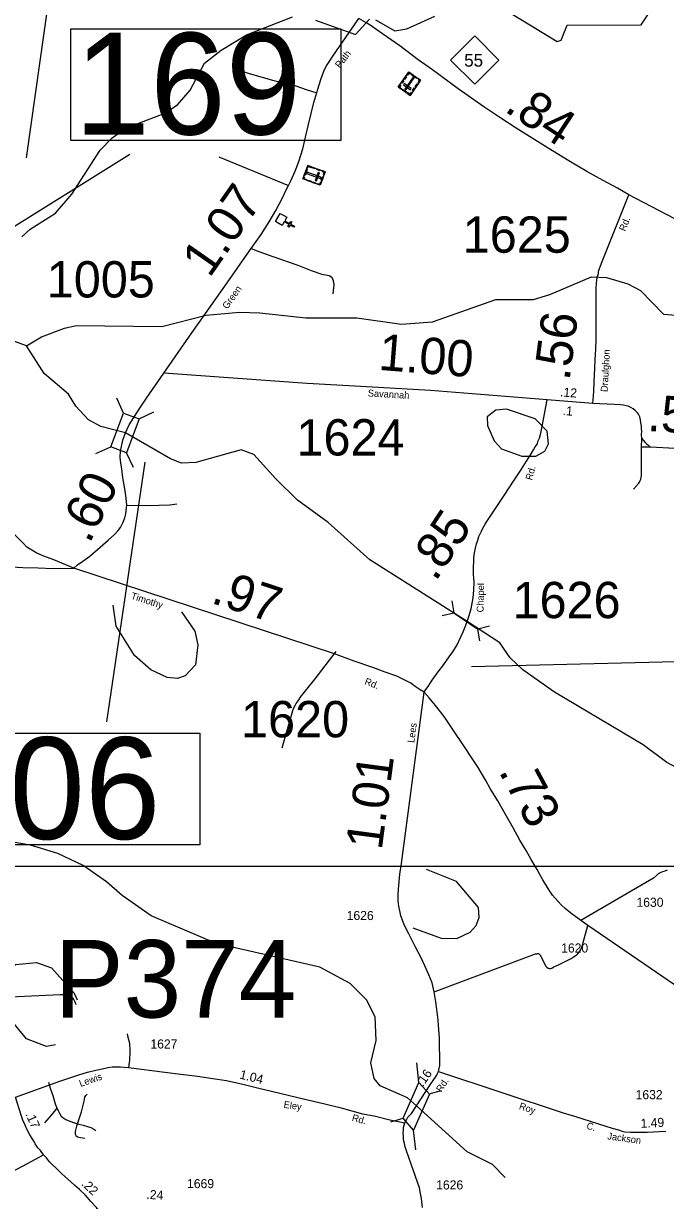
# Model space of a CAD drawing. Extents: x 2093524 to 2270757, y 289120 to 570408.
# Drawn here: x 2132455 to 2141293, y 545096 to 561296 of the extents above; entities that cross this region are included whole.
import ezdxf

# ---------------------------------------------------------------- set-up
doc = ezdxf.new("R2010")
doc.units = 0
for name, color, linetype in [('Exist Cultural Cemetery CELL', 7, 'Continuous'), ('Exist Cultural Church CELL', 7, 'Continuous'), ('Exist Hydrographic Creek Single Shore', 7, 'Continuous'), ('Exist Hydrographic Misc Water Feature', 7, 'Continuous'), ('Exist Hydrographic Pond Under 1500 Sq Ft', 7, 'Continuous'), ('Exist Road Non-System Type 51', 7, 'Continuous'), ('Exist Road Primary NC Attributed', 7, 'Continuous'), ('Exist Road Primary NC Mileage Hundredths English Label', 7, 'Continuous'), ('Exist Road Primary NC Shield CELL', 7, 'Continuous'), ('Exist Road Primary NC Shield Number Label', 7, 'Continuous'), ('Exist Road Primary US Attributed', 7, 'Continuous'), ('Exist Road Primary US Mileage Hundredths English Label', 7, 'Continuous'), ('Exist Road Secondary Mileage Hundredths English Label', 7, 'Continuous'), ('Exist Road Secondary Structure Pipe CELL', 7, 'Continuous'), ('Exist Road Secondary Structure Pipe Number Label', 7, 'Continuous'), ('Exist Road Secondary Structure Standard Bridge CELL', 7, 'Continuous'), ('Exist Road Secondary Structure Standard Bridge Number Label', 7, 'Continuous'), ('Exist Road Secondary Type 51 Attributed', 7, 'Continuous'), ('Exist Road Secondary Type 51 Label', 7, 'Continuous'), ('Exist Road Secondary Type 51 Number Label', 7, 'Continuous'), ('Map Preparation Inset Cut Line', 7, 'Continuous')]:
    doc.layers.add(name, color=color, linetype=linetype)

msp = doc.modelspace()

# ---------------------------------------------------------------- linework, layer by layer
at = {"layer": 'Exist Cultural Cemetery CELL'}
for points in [[(2137778, 560306), (2137614, 560419), (2137758, 560629), (2137922, 560516)], [(2137689, 560509), (2137664, 560473), (2137655, 560480), (2137680, 560515)], [(2137727, 560563), (2137702, 560527), (2137693, 560534), (2137717, 560569)], [(2137704, 560392), (2137720, 560382), (2137835, 560549), (2137820, 560559)], [(2137785, 560610), (2137779, 560601), (2137761, 560613), (2137738, 560580), (2137729, 560586), (2137758, 560629)], [(2137868, 560539), (2137798, 560587), (2137805, 560597), (2137875, 560548)], [(2137895, 560535), (2137888, 560525), (2137906, 560513), (2137883, 560479), (2137893, 560473), (2137922, 560516)], [(2137638, 560455), (2137648, 560449), (2137629, 560422), (2137663, 560399), (2137656, 560390), (2137614, 560419)], [(2137717, 560348), (2137674, 560378), (2137680, 560387), (2137723, 560358)], [(2137783, 560385), (2137793, 560401), (2137696, 560468), (2137686, 560452)], [(2137802, 560342), (2137793, 560348), (2137775, 560322), (2137741, 560345), (2137735, 560336), (2137778, 560306)], [(2137844, 560403), (2137820, 560367), (2137810, 560374), (2137835, 560409)], [(2137882, 560458), (2137858, 560423), (2137848, 560429), (2137873, 560465)], [(2136608, 559256), (2136539, 559069), (2136300, 559156), (2136369, 559343)], [(2136360, 559285), (2136331, 559206), (2136320, 559210), (2136349, 559289)], [(2136543, 559163), (2136549, 559181), (2136359, 559251), (2136353, 559233)], [(2136358, 559312), (2136368, 559308), (2136376, 559329), (2136414, 559315), (2136418, 559325), (2136369, 559343)], [(2136435, 559319), (2136475, 559304), (2136471, 559294), (2136431, 559309)], [(2136530, 559241), (2136512, 559247), (2136472, 559137), (2136490, 559130)], [(2136498, 559296), (2136538, 559281), (2136534, 559270), (2136494, 559285)], [(2136567, 559271), (2136563, 559260), (2136594, 559249), (2136580, 559211), (2136590, 559207), (2136608, 559256)], [(2136312, 559187), (2136323, 559183), (2136315, 559163), (2136353, 559149), (2136349, 559138), (2136300, 559156)], [(2136372, 559142), (2136413, 559127), (2136409, 559117), (2136368, 559131)], [(2136434, 559119), (2136475, 559105), (2136471, 559094), (2136430, 559109)], [(2136499, 559084), (2136503, 559094), (2136533, 559083), (2136547, 559121), (2136557, 559117), (2136539, 559069)], [(2136582, 559186), (2136565, 559137), (2136554, 559141), (2136572, 559190)]]:
    msp.add_lwpolyline(points, close=True, dxfattribs=at)
at = {"layer": 'Exist Cultural Church CELL'}
msp.add_lwpolyline([(2136079, 558631), (2136051, 558581), (2136118, 558544), (2136133, 558572), (2136147, 558564), (2136132, 558536), (2136184, 558507), (2136176, 558493), (2136124, 558522), (2136108, 558494), (2136094, 558502), (2136110, 558530), (2136044, 558567), (2136015, 558517), (2135922, 558569), (2135986, 558683)], close=True, dxfattribs=at)
at = {"layer": 'Exist Hydrographic Creek Single Shore'}
msp.add_line((2132496, 556861), (2132087, 557007), dxfattribs=at)
for points in [[(2138439, 561885), (2139800, 561050), (2139859, 561066), (2139941, 561274), (2140957, 561280), (2141173, 561597)], [(2132431, 558358), (2132547, 558467), (2132896, 558687), (2133120, 558945), (2133509, 559553), (2133675, 559721), (2133874, 559858), (2134390, 560057), (2134573, 560175), (2134747, 560378), (2134945, 560751), (2135178, 560927), (2135526, 561140), (2136158, 561389)], [(2136475, 561344), (2137026, 561146), (2137217, 561355)], [(2137300, 561347), (2137567, 561197), (2137734, 561223), (2138116, 561399)], [(2132496, 556861), (2132704, 556985), (2133020, 557103), (2133178, 557139), (2134361, 557125), (2134969, 557280), (2135427, 557323), (2135710, 557314), (2136343, 557243), (2137043, 557245), (2137660, 557157), (2138085, 557191), (2138958, 557495), (2139475, 557498), (2139699, 557565), (2140273, 557810), (2140481, 557802), (2140773, 557711), (2140948, 557622), (2141266, 557297), (2141441, 557281), (2141633, 557349), (2142124, 557402)], [(2133857, 555664), (2133518, 555748), (2133350, 555840), (2133175, 556030), (2133074, 556196), (2132739, 556479), (2132496, 556861)], [(2142342, 551296), (2142268, 551228), (2141610, 551045), (2141469, 551044), (2141310, 551126), (2140984, 551366), (2139765, 552092), (2139330, 552400), (2139155, 552564), (2139012, 552773), (2138561, 553064), (2137224, 553915), (2136647, 554428), (2136229, 554735), (2135928, 555027), (2135627, 555364), (2135451, 555430), (2134827, 555252), (2134628, 555243), (2134477, 555302), (2133857, 555664)], [(2137865, 546400), (2137740, 546510), (2137364, 546676), (2137281, 546776), (2137238, 546993), (2137312, 547300), (2137294, 547625), (2137176, 547857), (2136950, 548081), (2136533, 548306), (2135106, 548633), (2134213, 549012), (2133812, 549293), (2133595, 549484), (2133277, 549707), (2132927, 549871), (2132551, 549987), (2131826, 550110)], [(2139088, 545411), (2138912, 545591), (2138561, 545766), (2137863, 546398)]]:
    msp.add_lwpolyline(points, dxfattribs=at)
at = {"layer": 'Exist Hydrographic Misc Water Feature'}
for points in [[(2134628, 553196), (2134813, 552930), (2134855, 552746), (2134823, 552471), (2134682, 552319), (2134574, 552279), (2134432, 552295), (2134207, 552401), (2133981, 552599), (2133729, 553001), (2133687, 553291)], [(2137813, 548851), (2138205, 548705), (2138422, 548704), (2138605, 548789), (2138688, 548883), (2138729, 548990), (2138720, 549131), (2138418, 549488), (2138001, 549654)], [(2132897, 547238), (2132772, 547214), (2132497, 547321), (2132245, 547628), (2132170, 547810), (2132168, 548151), (2132234, 548262), (2132342, 548345), (2132634, 548372), (2132842, 548299), (2133152, 547948), (2133194, 547858)]]:
    msp.add_lwpolyline(points, dxfattribs=at)
at = {"layer": 'Exist Hydrographic Pond Under 1500 Sq Ft'}
msp.add_lwpolyline([(2139317, 555339), (2139509, 555342), (2139633, 555408), (2139683, 555509), (2139666, 555683), (2139498, 555857), (2139106, 555989), (2138956, 555973), (2138840, 555880), (2138841, 555762), (2138933, 555553), (2139034, 555440), (2139317, 555339)], dxfattribs=at)
at = {"layer": 'Exist Road Non-System Type 51'}
for p, q in [((2132497, 559445), (2132891, 562254)), ((2135143, 559463), (2136101, 559068))]:
    msp.add_line(p, q, dxfattribs=at)
for points in [[(2135354, 560676), (2135563, 560606), (2135899, 560511), (2136190, 560441), (2136361, 560384), (2136493, 560341)], [(2135591, 558197), (2135693, 558158), (2135889, 558088), (2136231, 557968), (2136415, 557898), (2136561, 557847), (2136618, 557835), (2136662, 557828), (2136700, 557803), (2136719, 557758), (2136726, 557701), (2136713, 557575)], [(2140968, 555582), (2141007, 555535), (2141017, 555527), (2141024, 555519), (2141034, 555511), (2141046, 555501), (2141054, 555494), (2141064, 555486), (2141070, 555480), (2141085, 555464)], [(2140852, 554885), (2140903, 554942), (2140909, 554949), (2140925, 554969), (2140934, 554981), (2140946, 555005), (2140952, 555023), (2140957, 555046), (2140961, 555074), (2140962, 555106), (2140965, 555464)], [(2133876, 554665), (2134144, 554660), (2134318, 554667), (2134468, 554671), (2134564, 554684)], [(2136016, 551327), (2136143, 551774), (2136161, 551838), (2136175, 551875), (2136198, 551919), (2136207, 551935), (2136235, 551974), (2136254, 552002), (2136258, 552008), (2136279, 552037), (2136299, 552063), (2136338, 552112), (2136469, 552277), (2136759, 552651)], [(2138108, 547969), (2139505, 548489), (2139521, 548492), (2139531, 548494), (2139539, 548494), (2139549, 548492), (2139559, 548488), (2139562, 548483), (2139568, 548473), (2139630, 548350), (2139643, 548328), (2139661, 548308), (2139677, 548295), (2139695, 548289), (2139713, 548290), (2139729, 548296), (2139747, 548306), (2139809, 548337), (2139941, 548398), (2139993, 548427), (2140038, 548456), (2140066, 548475), (2140080, 548487), (2140101, 548509), (2140113, 548528), (2140126, 548550), (2140142, 548584), (2140153, 548612), (2140162, 548647), (2140222, 548882)], [(2131871, 547883), (2132960, 547929), (2133012, 547930), (2133036, 547929), (2133062, 547927), (2133082, 547920), (2133096, 547912), (2133113, 547898), (2133129, 547883), (2133148, 547859), (2133158, 547841), (2133162, 547831), (2133175, 547795)], [(2133881, 547392), (2133892, 547342), (2133907, 547278), (2133912, 547246), (2133915, 547220), (2133917, 547194), (2133917, 547178), (2133918, 547126), (2133917, 547100), (2133916, 547064), (2133913, 547022), (2133911, 546994), (2133902, 546928)], [(2132797, 546725), (2132821, 546644), (2132857, 546539), (2132891, 546427), (2132907, 546381), (2132914, 546366)], [(2133197, 546150), (2133251, 546316), (2133290, 546462), (2133300, 546516), (2133314, 546541), (2133329, 546558)], [(2132914, 546366), (2132839, 546273), (2132745, 546164)], [(2132914, 546366), (2132930, 546334), (2132953, 546287), (2132974, 546258), (2132998, 546238), (2133038, 546212), (2133091, 546188), (2133156, 546166), (2133197, 546150)], [(2133197, 546150), (2133184, 546118), (2133176, 546082), (2133167, 546047), (2133166, 546028), (2133167, 546010), (2133176, 545989), (2133197, 545972), (2133237, 545962), (2133300, 545956)], [(2133197, 546150), (2133277, 546134), (2133337, 546116), (2133380, 546099), (2133425, 546078), (2133450, 546061)]]:
    msp.add_lwpolyline(points, dxfattribs=at)
at = {"layer": 'Exist Road Primary NC Attributed'}
for points in [[(2140788, 558937), (2140633, 559029), (2140434, 559135), (2140212, 559259), (2139963, 559404), (2139677, 559582), (2139420, 559741), (2139238, 559855), (2139011, 560003), (2138792, 560148), (2138441, 560399), (2138087, 560660), (2137889, 560796), (2137635, 560987), (2137395, 561154), (2137241, 561263), (2137168, 561308), (2137069, 561366)], [(2145589, 556065), (2145400, 556291), (2145275, 556433), (2145200, 556527), (2145128, 556606), (2145071, 556661), (2145016, 556706), (2144967, 556741), (2144935, 556760), (2144902, 556781), (2144854, 556806), (2144779, 556847), (2144652, 556914), (2144443, 557024), (2144197, 557151), (2143978, 557271), (2143908, 557307), (2143649, 557444), (2142774, 557901), (2140788, 558937)]]:
    msp.add_lwpolyline(points, dxfattribs=at)
at = {"layer": 'Exist Road Primary NC Shield CELL'}
msp.add_lwpolyline([(2138335, 560792), (2138668, 561125), (2139001, 560792), (2138668, 560459)], close=True, dxfattribs=at)
at = {"layer": 'Exist Road Primary US Attributed'}
for points in [[(2132729, 545724), (2132688, 545783), (2132653, 545820), (2132616, 545875), (2132605, 545897), (2132572, 545947), (2132543, 546000), (2132500, 546079), (2132477, 546133), (2132447, 546202), (2132423, 546270), (2132343, 546519)], [(2133551, 544872), (2133458, 544998), (2133380, 545083), (2133335, 545136), (2133302, 545173), (2133224, 545246), (2133161, 545302), (2133104, 545353), (2132976, 545469), (2132902, 545543), (2132849, 545592), (2132813, 545629), (2132770, 545685), (2132729, 545724)]]:
    msp.add_lwpolyline(points, dxfattribs=at)
at = {"layer": 'Exist Road Secondary Structure Pipe CELL'}
for p, q in [((2138353, 553348), (2138380, 553184)), ((2138218, 553147), (2138380, 553184)), ((2138380, 553184), (2138710, 552962)), ((2138872, 552999), (2138710, 552962)), ((2138737, 552798), (2138710, 552962))]:
    msp.add_line(p, q, dxfattribs=at)
at = {"layer": 'Exist Road Secondary Structure Pipe Number Label'}
msp.add_lwpolyline([(2138624, 552444), (2145379, 552612), (2152301, 548313)], dxfattribs=at)
at = {"layer": 'Exist Road Secondary Structure Standard Bridge CELL'}
for p, q in [((2133833, 555935), (2133739, 556141)), ((2134045, 555855), (2134251, 555949)), ((2133452, 555377), (2133658, 555471)), ((2133968, 555183), (2133874, 555389)), ((2137898, 546722), (2137868, 546993)), ((2138039, 546563), (2138209, 546611)), ((2137510, 546180), (2137680, 546227)), ((2137855, 545793), (2137825, 546065))]:
    msp.add_line(p, q, dxfattribs=at)
for points in [[(2133658, 555471), (2133832, 555935), (2134049, 555854), (2133874, 555389)], [(2137680, 546227), (2137897, 546722), (2138042, 546560), (2137825, 546065)]]:
    msp.add_lwpolyline(points, close=True, dxfattribs=at)
at = {"layer": 'Exist Road Secondary Structure Standard Bridge Number Label'}
for p, q in [((2130830, 557575), (2133918, 559496)), ((2134125, 555259), (2133598, 551682))]:
    msp.add_line(p, q, dxfattribs=at)
for points in [[(2133106, 561225), (2136822, 561225), (2136822, 559688), (2133106, 559688)], [(2131167, 551528), (2134883, 551528), (2134883, 549992), (2131167, 549992)]]:
    msp.add_lwpolyline(points, close=True, dxfattribs=at)
at = {"layer": 'Exist Road Secondary Type 51 Attributed'}
msp.add_line((2140294, 556066), (2139663, 556114), dxfattribs=at)
for points in [[(2134387, 556483), (2134741, 556992), (2135227, 557682), (2135568, 558165), (2135725, 558390), (2135839, 558567), (2135930, 558722), (2136021, 558896), (2136071, 559005), (2136101, 559068), (2136134, 559131), (2136197, 559262), (2136245, 559395), (2136299, 559570), (2136338, 559733), (2136376, 559906), (2136454, 560207), (2136507, 560390), (2136548, 560527), (2136574, 560602), (2136597, 560664), (2136626, 560715), (2136661, 560769), (2136713, 560847), (2137069, 561366)], [(2140294, 556066), (2140305, 556233), (2140312, 556373), (2140321, 556549), (2140326, 556665), (2140335, 556817), (2140339, 556941), (2140338, 557071), (2140341, 557211), (2140337, 557533), (2140339, 557601), (2140340, 557657), (2140345, 557711), (2140350, 557770), (2140359, 557814), (2140370, 557854), (2140372, 557882), (2140385, 557922), (2140398, 557961), (2140421, 558021), (2140788, 558937)], [(2133149, 553800), (2132873, 553916), (2132736, 553965), (2132637, 554007), (2132568, 554046), (2132502, 554089), (2132449, 554142), (2132397, 554193), (2132365, 554228), (2132307, 554291), (2132232, 554379), (2132012, 554649), (2131592, 555153), (2131282, 555528), (2131045, 555806), (2130840, 556057), (2130682, 556258), (2130548, 556444), (2130488, 556520)], [(2133857, 555664), (2133908, 555774), (2134049, 555988), (2134150, 556140), (2134387, 556483)], [(2139663, 556114), (2138059, 556243), (2137179, 556295), (2136360, 556343), (2134387, 556483)], [(2137972, 552093), (2137994, 552131), (2138025, 552172), (2138050, 552207), (2138083, 552257), (2138165, 552371), (2138243, 552474), (2138315, 552578), (2138365, 552649), (2138423, 552744), (2138475, 552854), (2138506, 552922), (2138535, 552992), (2138561, 553064), (2138584, 553133), (2138616, 553239), (2138646, 553391), (2138654, 553497), (2138658, 553609), (2138652, 553713), (2138652, 553809), (2138654, 553897), (2138653, 553943), (2138664, 554009), (2138677, 554073), (2138693, 554132), (2138712, 554184), (2138725, 554234), (2138748, 554279), (2138758, 554309), (2138775, 554341), (2138812, 554406), (2138843, 554455), (2138887, 554524), (2139070, 554801), (2139210, 555012), (2139309, 555160), (2139378, 555272), (2139442, 555375), (2139475, 555428), (2139500, 555470), (2139530, 555511), (2139537, 555541), (2139558, 555587), (2139577, 555656), (2139589, 555724), (2139663, 556114)], [(2142516, 555387), (2141085, 555464), (2140965, 555464), (2140968, 555582), (2140965, 555640), (2140966, 555686), (2140964, 555718), (2140961, 555756), (2140956, 555798), (2140949, 555839), (2140938, 555883), (2140921, 555917), (2140907, 555939), (2140887, 555962), (2140878, 555970), (2140850, 555991), (2140818, 556011), (2140781, 556028), (2140755, 556034), (2140717, 556041), (2140671, 556046), (2140589, 556052), (2140294, 556066)], [(2133149, 553800), (2133197, 553843), (2133272, 553894), (2133366, 553966), (2133510, 554089), (2133622, 554185), (2133708, 554261), (2133757, 554316), (2133790, 554357), (2133823, 554425), (2133850, 554490), (2133861, 554546), (2133870, 554590), (2133871, 554628), (2133876, 554665), (2133868, 554762), (2133848, 554892), (2133824, 555044), (2133806, 555167), (2133794, 555245), (2133787, 555327), (2133789, 555411), (2133822, 555561), (2133857, 555664)], [(2130827, 553245), (2131066, 553448), (2131216, 553543), (2131357, 553632), (2131422, 553675), (2131507, 553725), (2131578, 553760), (2131648, 553787), (2131743, 553815), (2131830, 553827), (2131936, 553829), (2132046, 553824), (2132163, 553826), (2132289, 553818), (2132444, 553809), (2132655, 553803), (2132864, 553795), (2133149, 553800)], [(2137972, 552093), (2137916, 552123), (2137845, 552172), (2137785, 552215), (2137704, 552259), (2137596, 552311), (2137435, 552368), (2137266, 552430), (2137008, 552519), (2136737, 552619), (2133149, 553800)], [(2138166, 546872), (2138186, 546955), (2138188, 547077), (2138183, 547213), (2138182, 547341), (2138174, 547446), (2138164, 547580), (2138142, 547760), (2138131, 547830), (2138108, 547969), (2138079, 548093), (2138037, 548202), (2137979, 548325), (2137924, 548447), (2137849, 548590), (2137760, 548764), (2137701, 548881), (2137651, 549012), (2137635, 549082), (2137620, 549149), (2137611, 549219), (2137611, 549303), (2137617, 549381), (2137637, 549586), (2137660, 549734), (2137972, 552093)], [(2140128, 548948), (2139988, 549053), (2139911, 549116), (2139860, 549161), (2139809, 549216), (2139739, 549300), (2139712, 549340), (2139671, 549405), (2139603, 549509), (2139565, 549583), (2139526, 549654), (2139445, 549790), (2139375, 549913), (2139290, 550057), (2139198, 550227), (2139084, 550417), (2138987, 550595), (2138881, 550765), (2138819, 550876), (2138713, 551056), (2138633, 551178), (2138526, 551340), (2138355, 551593), (2138245, 551756), (2138126, 551910), (2138038, 552014), (2137972, 552093)], [(2141318, 549644), (2141283, 549629), (2141253, 549619), (2141231, 549610), (2141193, 549590), (2141168, 549571), (2141127, 549532), (2140128, 548948)], [(2141505, 548004), (2140222, 548882), (2140128, 548948)], [(2132343, 546519), (2132956, 546737), (2133201, 546822), (2133336, 546861), (2133449, 546891), (2133559, 546915), (2133616, 546928), (2133676, 546934), (2133736, 546937), (2133790, 546936), (2133842, 546931), (2133902, 546928), (2134398, 546860), (2134620, 546835), (2134851, 546805), (2135060, 546777), (2135248, 546747), (2135475, 546698), (2135696, 546644), (2135867, 546600), (2136118, 546543), (2136311, 546497), (2136605, 546425), (2136826, 546373), (2137123, 546291), (2137281, 546259), (2137496, 546206), (2137704, 546164)], [(2137863, 546400), (2138054, 546690), (2138104, 546761), (2138128, 546795), (2138143, 546820), (2138151, 546836), (2138166, 546872)], [(2138166, 546872), (2139886, 546304), (2140039, 546257), (2140258, 546189), (2140472, 546121), (2140558, 546093), (2140647, 546067), (2140697, 546052), (2140735, 546043), (2140813, 546038), (2141039, 546037), (2141299, 546050)], [(2137704, 546164), (2137714, 546182), (2137728, 546208), (2137745, 546241), (2137775, 546272), (2137795, 546294), (2137863, 546400)], [(2137946, 545001), (2137935, 545124), (2137920, 545190), (2137908, 545272), (2137794, 545596), (2137728, 545778), (2137709, 545836), (2137698, 545882), (2137687, 545929), (2137686, 545977), (2137683, 546027), (2137685, 546061), (2137688, 546099), (2137704, 546164)], [(2131387, 545015), (2131561, 545106), (2132070, 545376), (2132452, 545574), (2132729, 545724)]]:
    msp.add_lwpolyline(points, dxfattribs=at)
at = {"layer": 'Map Preparation Inset Cut Line'}
msp.add_lwpolyline([(2141792, 534353), (2122831, 534353), (2122831, 549699), (2141792, 549699)], close=True, dxfattribs=at)

# ---------------------------------------------------------------- texts
at = {"layer": 'Exist Road Primary NC Mileage Hundredths English Label'}
msp.add_text('.84', height=500, rotation=326.6011, dxfattribs=at).set_placement((2139060, 560097))
at = {"layer": 'Exist Road Primary NC Shield Number Label'}
msp.add_text('55', height=175, dxfattribs=at).set_placement((2138522, 560702))
at = {"layer": 'Exist Road Primary US Mileage Hundredths English Label'}
for s, rotation, p in [('.17', 294.0405, (2132478, 546285)), ('.22', 316.8458, (2133242, 545315))]:
    msp.add_text(s, height=125, rotation=rotation, dxfattribs=at).set_placement(p)
at = {"layer": 'Exist Road Secondary Mileage Hundredths English Label'}
for s, height, rotation, p in [('1.07', 500, 55.1555, (2135015, 557783)), ('.56', 500, 82.5283, (2139971, 556369)), ('1.00', 500, 355.4213, (2137332, 556530)), ('.12', 125, 355.5859, (2139839, 556164)), ('.51', 500, 356.9225, (2141037, 555688)), ('.1', 125, 355.4213, (2139874, 555908)), ('.60', 500, 63.6061, (2133362, 554125)), ('.85', 500, 56.3868, (2138127, 553603)), ('.97', 500, 341.7823, (2135021, 553326)), ('1.01', 500, 82.4633, (2137386, 549909)), ('.73', 500, 298.4516, (2138990, 551004)), ('1.04', 125, 346.1405, (2135422, 546776)), ('.16', 125, 55.1682, (2137954, 546655)), ('1.49', 125, 2.8167, (2140953, 546095)), ('.24', 125, 356.684, (2134144, 545119))]:
    msp.add_text(s, height=height, rotation=rotation, dxfattribs=at).set_placement(p)
at = {"layer": 'Exist Road Secondary Structure Pipe Number Label'}
msp.add_text('P374', height=1066.3, dxfattribs=at).set_placement((2132881, 547614))
at = {"layer": 'Exist Road Secondary Structure Standard Bridge Number Label'}
for s, p in [('169', (2133156, 559768)), ('206', (2131217, 550071))]:
    msp.add_text(s, height=1400, dxfattribs=at).set_placement(p)
at = {"layer": 'Exist Road Secondary Type 51 Label'}
for s, rotation, p in [('Path', 51.6977, (2136809, 560675)), ('Rd.', 68.2038, (2140738, 558429)), ('Green', 54.7225, (2135261, 557357)), ('Draulghon', 86.5702, (2140495, 556222)), ('Savannah', 356.6408, (2137193, 556163)), ('Rd.', 74.4259, (2139455, 555003)), ('Chapel', 88.8242, (2138788, 553190)), ('Timothy', 342.0373, (2133925, 553380)), ('Rd.', 339.0369, (2137142, 552204)), ('Lees', 82.2387, (2137834, 551390)), ('Lewis', 19.0832, (2133240, 546658)), ('Rd.', 56.7597, (2138207, 546579)), ('Eley', 352.3295, (2136032, 546372)), ('Roy', 341.7382, (2139270, 546357)), ('Rd.', 344.5406, (2136969, 546195)), ('C.', 342.3453, (2140198, 546087)), ('Jackson', 351.8253, (2140489, 545939))]:
    msp.add_text(s, height=95, rotation=rotation, dxfattribs=at).set_placement(p)
at = {"layer": 'Exist Road Secondary Type 51 Number Label'}
for s, height, p in [('1625', 500, (2138502, 558141)), ('1005', 500, (2132775, 557525)), ('1624', 500, (2136213, 555350)), ('1626', 500, (2139188, 553111)), ('1620', 500, (2135450, 551471)), ('1630', 125, (2140894, 549138)), ('1626', 125, (2136904, 548956)), ('1620', 125, (2139857, 548509)), ('1627', 125, (2134202, 547188)), ('1632', 125, (2140882, 546490)), ('1669', 125, (2134706, 545266)), ('1626', 125, (2138136, 545248))]:
    msp.add_text(s, height=height, dxfattribs=at).set_placement(p)

doc.saveas('drawing.dxf')
